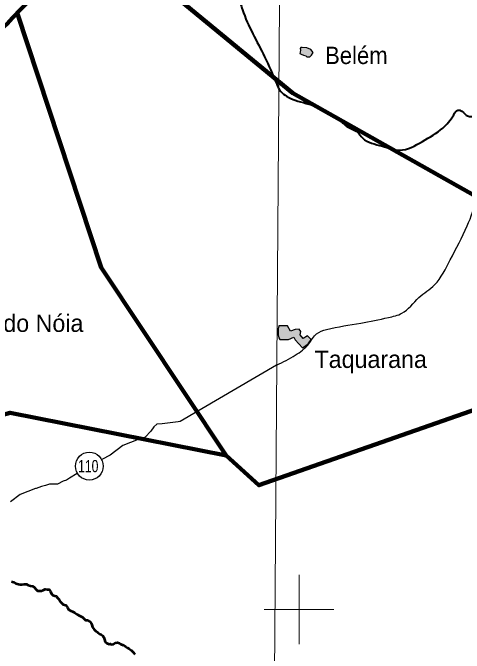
# Model space of a CAD drawing. Extents: x 553962 to 842807, y 8883888 to 9032388.
# Drawn here: x 766763 to 779754, y 8923744 to 8942188 of the extents above; entities that cross this region are included whole.
import ezdxf
from ezdxf.enums import TextEntityAlignment as Align

# ---------------------------------------------------------------- set-up
doc = ezdxf.new("R2010")
doc.units = 0
doc.header["$LTSCALE"] = 150
for name, color, linetype, lineweight in [('1', 7, 'Continuous', 13), ('12', 7, 'Continuous', 25), ('2', 7, 'Continuous', 13), ('21', 7, 'Continuous', 25), ('24', 7, 'Continuous', 25), ('48', 7, 'Continuous', 25), ('9', 7, 'Continuous', 90)]:
    doc.layers.add(name, color=color, linetype=linetype, lineweight=lineweight)
doc.layers.add('41', color=7, linetype='Continuous')

msp = doc.modelspace()

# ---------------------------------------------------------------- hatches: boundary and pattern name
at = {"layer": '21'}
for points in [[(775339.3, 8941128.8), (775228, 8941177.1), (775095.1, 8941191.9), (775050.9, 8941185.2), (775036.1, 8941163.7), (775040.1, 8941107.3), (775033.4, 8941051), (775025.4, 8941018.8), (775064.3, 8940997.3), (775130, 8940970.5), (775194.4, 8940945), (775223.9, 8940916.8), (775309.8, 8940919.5), (775363.5, 8940965.1), (775403.7, 8941040.3)], [(774667, 8933172.8), (774418.6, 8933170.5), (774396, 8933082.4), (774400.5, 8932917.5), (774418.6, 8932822.7), (774445.7, 8932775.3), (774698.6, 8932779.8), (774850, 8932843), (774890.6, 8932773), (775098.4, 8932542.6), (775263.3, 8932657.8), (775353.6, 8932782), (775242.9, 8932881.4), (775123.2, 8932806.9), (775037.4, 8932913), (775055.5, 8933010.1), (775003.5, 8933075.6), (774888.3, 8933062.1), (774752.8, 8933019.2)]]:
    msp.add_hatch(color=256, dxfattribs=at).paths.add_polyline_path(points)

# ---------------------------------------------------------------- linework, layer by layer
at = {"layer": '1'}
msp.add_lwpolyline([(774987.1, 9020818), (774482.3, 8948876), (774053.6, 8890875.3)], dxfattribs=at)
at = {"layer": '12'}
for points in [[(774356.7, 8932040.9), (771581.7, 8930420.9), (771525.6, 8930405.7), (771061.8, 8930345.4), (770909, 8930335.5), (770822.1, 8930264.4), (770735, 8930137.2), (770571.4, 8929969.4), (770459.1, 8929908.4), (770367.4, 8929898.4), (769928.6, 8929726), (769560.8, 8929446.5), (769323.7, 8929324.5)], [(768612, 8928917.3), (768391.8, 8928786.5), (768305, 8928730.6), (768213.1, 8928695.1), (768044.7, 8928608.8), (767820.5, 8928609.2), (767703.2, 8928573.8), (767591.1, 8928548.5), (767438, 8928487.7), (767412.6, 8928487.7), (766978.9, 8928310.2), (766697.9, 8928101.9)]]:
    msp.add_lwpolyline(points, dxfattribs=at)
at = {"layer": '12', "lineweight": 40}
msp.add_spline([(761549.2, 8957020.4), (762383.1, 8955993.9), (763257, 8954902.9), (764214.4, 8953717.3), (766168.2, 8951324.4), (767086.6, 8950171.6), (770317.8, 8946184.2), (771971, 8944146), (773006.3, 8942876.2), (773223.4, 8942642.3), (773373.7, 8942274.8), (774008.3, 8940921.5), (774359, 8940136.3), (774475.8, 8939919.1), (774642.8, 8939785.5), (774893.3, 8939668.5), (775511.2, 8939484.7), (775928.6, 8939267.5), (776078.9, 8939184), (776379.5, 8938916.7), (776680.1, 8938749.6), (776830.4, 8938582.6), (777398.1, 8938348.7), (777899.1, 8938231.7), (778550.4, 8938482.3), (779134.8, 8938866.6), (779452.1, 8939250.8), (779569, 8939384.5), (779685.9, 8939351.1), (779852.9, 8939217.4), (780086.7, 8939217.4), (780604.3, 8939451.3), (781055.2, 8939618.4), (781439.3, 8939618.4), (781823.3, 8939518.1), (782090.5, 8939401.2), (782290.9, 8939367.8), (782524.7, 8939518.1), (782858.7, 8939618.4), (783192.6, 8939651.8), (783509.9, 8939818.9), (783910.7, 8940119.6), (784278.1, 8940336.8), (784625.2, 8940434.5)], degree=3, dxfattribs=at)
at = {"layer": '12'}
msp.add_spline([(774356.7, 8932040.9), (774893.9, 8932329.3), (775282.4, 8932656.4), (775507.2, 8932942.7), (775793.5, 8933065.3), (776774.8, 8933249.3), (777572.2, 8933412.9), (777960.7, 8933535.6), (778451.3, 8933985.3), (778901.1, 8934353.3), (779350.9, 8935068.9), (779841.6, 8936050.3), (780127.8, 8936847.6), (780291.4, 8937501.9), (780393.6, 8938033.4), (780516.3, 8938278.8), (780720.7, 8938565), (780863.8, 8939014.8), (781047.8, 8939280.6), (781477.2, 8939382.8), (781824.8, 8939321.5), (782163.7, 8939377.8)], degree=3, dxfattribs=at)
at = {"layer": '2'}
for p, q in [((775000, 8924000), (775000, 8926000)), ((774000, 8925000), (776000, 8925000))]:
    msp.add_line(p, q, dxfattribs=at)
at = {"layer": '21'}
for points in [[(775339.3, 8941128.8), (775228, 8941177.1), (775095.1, 8941191.9), (775050.9, 8941185.2), (775036.1, 8941163.7), (775040.1, 8941107.3), (775033.4, 8941051), (775025.4, 8941018.8), (775064.3, 8940997.3), (775130, 8940970.5), (775194.4, 8940945), (775223.9, 8940916.8), (775309.8, 8940919.5), (775363.5, 8940965.1), (775403.7, 8941040.3)], [(774667, 8933172.8), (774418.6, 8933170.5), (774396, 8933082.4), (774400.5, 8932917.5), (774418.6, 8932822.7), (774445.7, 8932775.3), (774698.6, 8932779.8), (774850, 8932843), (774890.6, 8932773), (775098.4, 8932542.6), (775263.3, 8932657.8), (775353.6, 8932782), (775242.9, 8932881.4), (775123.2, 8932806.9), (775037.4, 8932913), (775055.5, 8933010.1), (775003.5, 8933075.6), (774888.3, 8933062.1), (774752.8, 8933019.2)]]:
    msp.add_lwpolyline(points, close=True, dxfattribs=at)
at = {"layer": '24', "lineweight": 53}
for points in [[(766724.1, 8925806), (766785, 8925785.2), (766850.9, 8925754.2), (766922, 8925733.4), (766972.7, 8925717.8), (767028.7, 8925722.5), (767084.7, 8925732.4), (767161, 8925731.9), (767206.6, 8925706.1), (767272.6, 8925685.3), (767328.4, 8925674.8), (767379.1, 8925649), (767434.6, 8925582.4), (767475, 8925541.4), (767525.8, 8925536), (767586.9, 8925535.6), (767632.8, 8925555.7), (767694.1, 8925590.9), (767755, 8925580.3), (767805.8, 8925574.9), (767846.2, 8925518.6), (767876.2, 8925452.2), (767916.6, 8925411.2), (767967.4, 8925395.6), (768018.2, 8925390.2), (768038.2, 8925344.2), (768098.9, 8925287.8), (768139.2, 8925226.4), (768169.3, 8925180.4), (768214.9, 8925149.5), (768286, 8925128.7), (768336.4, 8925062.1), (768361.4, 8925005.9), (768417.1, 8924969.9), (768498.3, 8924938.8), (768548.9, 8924907.9), (768609.7, 8924866.8), (768655.2, 8924836), (768711, 8924810.1), (768766.8, 8924779.2), (768817.3, 8924733), (768852.6, 8924692.1), (768903.5, 8924691.7), (768984.6, 8924650.5), (769014.8, 8924604.4), (769039.9, 8924558.4), (769054.7, 8924497.2), (769108.6, 8924423.6), (769140.5, 8924391.6), (769140.5, 8924381), (769206.3, 8924343.4), (769256.8, 8924302.3), (769308.2, 8924278.5), (769355, 8924247.3), (769386.2, 8924192.6), (769401.8, 8924137.9), (769425.2, 8924075.5), (769464.2, 8924028.6), (769534.3, 8924005.2), (769573.3, 8924013), (769596.7, 8923997.4), (769661.7, 8924004.3), (769728.1, 8924039.5)], [(769728.1, 8924039.5), (769779, 8924054.5), (769829.7, 8924033.8), (769870.2, 8924003), (769936.1, 8923972), (770002, 8923935.9), (770062.8, 8923899.8), (770113.4, 8923869), (770169.1, 8923832.9), (770239.8, 8923761.2), (770275.1, 8923704.9)]]:
    msp.add_lwpolyline(points, dxfattribs=at)
at = {"layer": '48'}
msp.add_circle((768965.2, 8929131), 401.3, dxfattribs=at)
at = {"layer": '9'}
for points in [[(769262.3, 8944467.1), (774822.1, 8939873.5), (781306.6, 8936216.9)], [(766889.5, 8942185.1), (769307.8, 8934856.9), (772905.7, 8929437.8)], [(785228, 8932570.7), (773847.7, 8928582.9), (772905.7, 8929437.8), (766683.7, 8930666.8), (762959.3, 8929647.4)]]:
    msp.add_lwpolyline(points, dxfattribs=at)
msp.add_spline([(779358.3, 8951316.5), (778152, 8950383.2), (776870.5, 8948893), (775858.2, 8948102.8), (775096.9, 8948098.3), (774081.6, 8948143.1), (772814, 8947781.5), (772105.2, 8947296.6), (771547.4, 8947166.9), (771322, 8946330.6), (771374.4, 8945875.5), (771395.1, 8945546.1), (769593.3, 8944681.6), (768541.6, 8943918.8), (767488.3, 8942812.2), (766189.2, 8941452.3), (765366.7, 8940769), (764084.5, 8940646.2), (763321.5, 8941097.2), (762890.2, 8941044.2), (762866.3, 8940639.2), (762461.9, 8940181.4), (761397.4, 8939821), (760940.2, 8939919.5), (760875, 8939930.2)], degree=3, dxfattribs=at)

# ---------------------------------------------------------------- texts
at = {"layer": '41', "width": 0.95}
msp.add_text('Belém', height=500, dxfattribs=at).set_placement((775750, 8940712.5))
at = {"layer": '41'}
for s, p in [('Coité do Nóia', (764742.7, 8932997.3)), ('Taquarana', (775446.3, 8931959.3))]:
    msp.add_text(s, height=500, dxfattribs=at).set_placement(p)
at = {"layer": '48', "width": 0.75}
msp.add_text('110', height=350, dxfattribs=at).set_placement((768933.5, 8928957.7), align=Align.CENTER)

doc.saveas('drawing.dxf')
